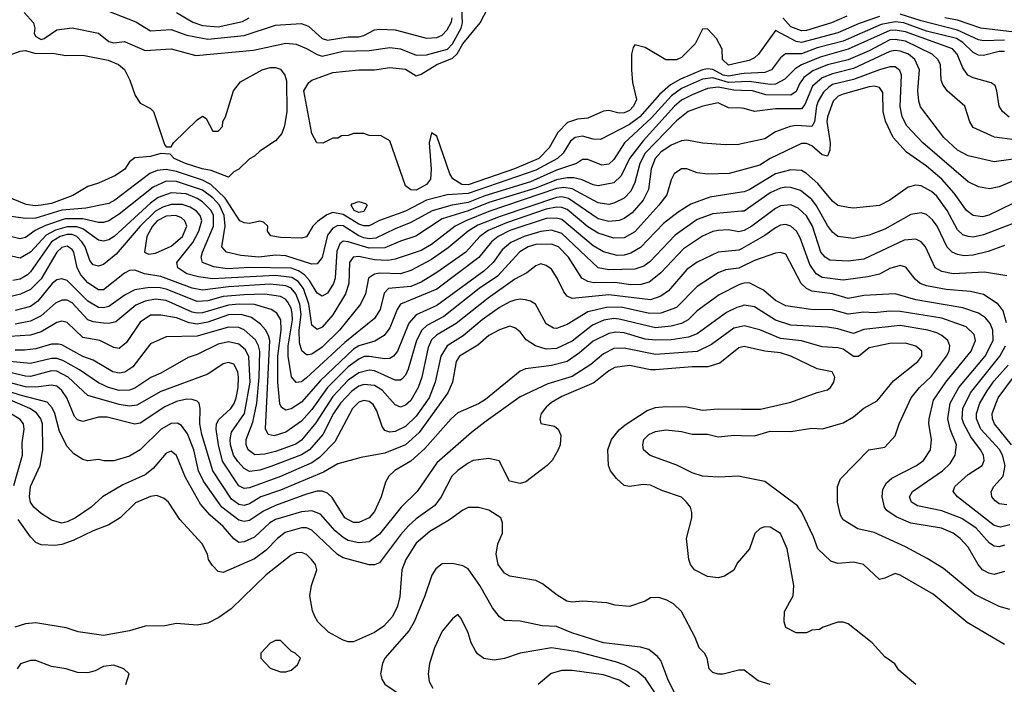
# Model space of a CAD drawing. Header units: inches. Extents: x 1793389 to 1900389, y 320802 to 470796.
# Tile 295 of 656: x 1827228 to 1831009, y 414590 to 417143. Entities that reach past the tile are written whole.
import ezdxf

# ---------------------------------------------------------------- set-up
doc = ezdxf.new("R2010")
doc.units = ezdxf.units.IN
doc.header["$MEASUREMENT"] = 0
doc.layers.add('B8421', color=7, linetype='Continuous')
doc.layers.add('B8431', color=7, linetype='Continuous')

msp = doc.modelspace()

# ---------------------------------------------------------------- linework, layer by layer
at = {"layer": 'B8421', "color": 2}
for points, elevation in [([(1830000, 416979), (1829950, 416968.3), (1829927, 416990), (1829925.2, 417030), (1829904, 417070), (1829870, 417108), (1829850, 417106), (1829822, 417050), (1829770, 416998), (1829750, 416988), (1829710, 416988), (1829630, 417035.3), (1829590, 417046), (1829583.6, 417036.4), (1829578, 417010), (1829578, 416950), (1829582, 416902), (1829596.3, 416836.3), (1829585.5, 416810), (1829570, 416794.5), (1829550, 416784.7), (1829530, 416783.6), (1829490, 416794.5), (1829470, 416791.8), (1829410, 416764.5), (1829370, 416760.7), (1829331.8, 416748.2), (1829294.9, 416710), (1829261.3, 416650), (1829221.3, 416610), (1829127.7, 416570), (1828950, 416508.1), (1828926, 416510), (1828891, 416531), (1828880.5, 416550), (1828830, 416695.3), (1828810, 416708), (1828800.7, 416670), (1828808.6, 416568.6), (1828805.3, 416530), (1828790.2, 416509.8), (1828750, 416488.2), (1828729.6, 416489.6), (1828710, 416504), (1828650, 416678), (1828616.4, 416696.4), (1828570, 416698), (1828550, 416706), (1828510, 416706), (1828490, 416698), (1828463.6, 416696.4), (1828450, 416688), (1828430, 416688), (1828391.6, 416668.4), (1828369.1, 416669.1), (1828350, 416706), (1828319.3, 416870), (1828338.7, 416901.3), (1828350, 416910.4), (1828430, 416940.4), (1828530, 416950.4), (1828590, 416950.4), (1828650, 416959.5), (1828710, 416952.2), (1828750, 416927.3), (1828770, 416933.4), (1828829.4, 416970), (1828890, 416995.2), (1828908.4, 417011.6), (1828930, 417050.4), (1828996, 417130), (1829055.6, 417244.4)], 258), ([(1827244.7, 417170), (1827281, 417130), (1827286, 417110), (1827284, 417090), (1827290, 417078), (1827310, 417066), (1827322, 417070), (1827370, 417104), (1827429.1, 417110.9), (1827530, 417090.7), (1827570, 417059.1), (1827590, 417053.4), (1827630, 417059.1), (1827710, 417023.8), (1827810, 417030.4), (1827904.7, 417004.7), (1828125.8, 417025.8), (1828250, 417052.7), (1828290, 417048), (1828330, 417032.4), (1828370, 417008.4), (1828390, 417003.1), (1828470, 417021.7), (1828570, 417024.9), (1828650, 417035.8), (1828690, 417030.4), (1828750, 417006.3), (1828790, 417007.6), (1828871.2, 417030), (1828890.5, 417049.5), (1828922.8, 417110), (1828928.9, 417130), (1828925.7, 417185.7)], 262), ([(1827510, 417198.4), (1827674.6, 417134.6), (1827730, 417100.4), (1827810, 417105.3), (1827870, 417082.6), (1827950, 417067.6), (1828090, 417082.3), (1828210, 417121.3), (1828308.3, 417128.3), (1828337.2, 417117.2), (1828390, 417070.4), (1828410, 417064.6), (1828490, 417076.9), (1828530, 417077), (1828550, 417082.4), (1828590, 417103.8), (1828610, 417106.4), (1828670, 417104.2), (1828790, 417072.2), (1828830, 417074.4), (1828850, 417083.8), (1828870, 417103.8), (1828885.9, 417134.1), (1828888.3, 417150)], 266), ([(1827830, 417170.4), (1827892.7, 417132.7), (1827930, 417120.3), (1827990, 417114.9), (1828083.9, 417136.1), (1828109.4, 417150)], 270), ([(1827177.7, 417002.3), (1827230, 417021.7), (1827250, 417024.6), (1827290, 417012.7), (1827354.2, 417014.2), (1827404.9, 417004.9), (1827470, 417006.4), (1827567.6, 416987.6), (1827606.8, 416970), (1827630, 416950.8), (1827650.8, 416910), (1827671.1, 416851.1), (1827690, 416822), (1827730, 416802), (1827742, 416790), (1827783.6, 416663.6), (1827790, 416654), (1827810, 416654), (1827818, 416670), (1827910, 416758), (1827930, 416772), (1827943.6, 416763.6), (1827970, 416714), (1827990, 416714), (1828007.3, 416732.7), (1828008.4, 416751.6), (1828018, 416770), (1828048.7, 416870), (1828076.5, 416903.5), (1828159, 416950), (1828190, 416958.4), (1828210, 416958.7), (1828230, 416952.4), (1828246.4, 416930), (1828252.8, 416907.2), (1828253.4, 416790), (1828244.5, 416735.5), (1828234.4, 416705.6), (1828210, 416678), (1828150, 416638), (1828130, 416618), (1828110, 416608), (1828070, 416568), (1828050, 416558), (1828030, 416538), (1827963.9, 416563.9), (1827928.7, 416570), (1827865.2, 416590), (1827821.2, 416610), (1827805.6, 416625.6), (1827770, 416629.3), (1827730, 416617), (1827670, 416612.3), (1827650, 416597.2), (1827631.4, 416568.6), (1827595.6, 416544.4), (1827530, 416514.8), (1827490, 416502), (1827432.1, 416467.9), (1827350, 416437.3), (1827310, 416429.8), (1827287.3, 416427.3), (1827252.3, 416432.3), (1827181.7, 416461.7)], 258), ([(1830000, 416934.1), (1829950, 416925.6), (1829929.7, 416930), (1829890, 416950.8), (1829870, 416953.8), (1829850, 416949.8), (1829765.8, 416914.2), (1829727.8, 416892.2), (1829684.9, 416855.1), (1829610.2, 416770), (1829570, 416740.4), (1829458, 416682), (1829430, 416683.5), (1829390, 416695.1), (1829360.7, 416690), (1829343.8, 416676.2), (1829314.6, 416630), (1829294, 416610), (1829210, 416564.4), (1828950, 416474.6), (1828870.2, 416469.8), (1828790, 416449.8), (1828710, 416406.9), (1828610, 416371.8), (1828570, 416351.3), (1828550, 416351), (1828530, 416357.2), (1828470, 416394), (1828430, 416402.4), (1828407, 416393), (1828371.9, 416368.1), (1828354, 416350), (1828330, 416309), (1828310, 416304), (1828230, 416306), (1828192.9, 416312.9), (1828179.3, 416330), (1828181.2, 416350), (1828164.5, 416364.5), (1828150, 416369.4), (1828110, 416360.5), (1828090, 416362.4), (1828073.2, 416370), (1828017.4, 416457.4), (1827962, 416510), (1827930, 416526.2), (1827830, 416559.3), (1827790, 416566.8), (1827756.4, 416563.6), (1827728.2, 416551.8), (1827593.4, 416450), (1827570, 416437), (1827481.8, 416418.2), (1827390, 416411.7), (1827290, 416379.8), (1827250, 416379.1), (1827130, 416395.1)], 262), ([(1830000, 416904), (1829950, 416901.6), (1829890, 416919.1), (1829850, 416914.4), (1829770, 416878.4), (1829731.6, 416850), (1829654.9, 416765.1), (1829550.4, 416670), (1829510, 416605.1), (1829490, 416587.6), (1829463.9, 416583.9), (1829410, 416606), (1829390, 416605.2), (1829366, 416590), (1829290, 416564.4), (1829190, 416519.8), (1829013.7, 416466.3), (1828950, 416441), (1828889.3, 416430.7), (1828811.8, 416408.2), (1828730, 416363.1), (1828670, 416339.8), (1828596.3, 416303.7), (1828570, 416301.2), (1828550, 416305.3), (1828530, 416313.1), (1828470, 416350.9), (1828450, 416352.3), (1828430, 416342), (1828410, 416314.5), (1828390, 416229), (1828370, 416204.5), (1828350, 416203.6), (1828250, 416236.3), (1828210, 416238.7), (1828146, 416230), (1828077.2, 416237.2), (1828022, 416250), (1828003.7, 416270), (1828017.3, 416350), (1828013.6, 416390), (1827995.1, 416430), (1827970, 416458), (1827930, 416487.7), (1827830, 416520.8), (1827790, 416522.3), (1827740.2, 416499.8), (1827610, 416395.8), (1827570, 416369.7), (1827550, 416363.5), (1827530, 416363.5), (1827470, 416378), (1827402.4, 416377.6), (1827327.5, 416352.5), (1827287.6, 416332.4), (1827250, 416306), (1827230, 416301.6), (1827170, 416315.6)], 266), ([(1830000, 416871.3), (1829970, 416872.2), (1829910, 416883.7), (1829870, 416878), (1829810, 416854.5), (1829770, 416833.5), (1829742.3, 416810), (1829622.4, 416677.6), (1829570.2, 416610), (1829537.3, 416542.7), (1829510, 416516.2), (1829450, 416505.1), (1829430, 416508.3), (1829387.8, 416527.8), (1829355.7, 416535.7), (1829330, 416535.5), (1829290, 416527.3), (1829210, 416495.8), (1829030, 416440.2), (1828950, 416408.2), (1828850, 416377.3), (1828749.1, 416310.9), (1828690, 416292.6), (1828630, 416266.2), (1828570, 416265.3), (1828490, 416289.7), (1828470, 416291.5), (1828458, 416282), (1828446.1, 416253.9), (1828439.5, 416150), (1828433.7, 416130), (1828410, 416092.3), (1828390, 416080.9), (1828370, 416092.3), (1828341, 416141), (1828322.3, 416162.3), (1828298.4, 416178.4), (1828270, 416188.2), (1828110.7, 416190.7), (1828025.5, 416185.5), (1827973.3, 416193.3), (1827929.4, 416210), (1827925.1, 416230), (1827929.6, 416249.6), (1827972, 416350), (1827972, 416390), (1827963.1, 416410), (1827930, 416442.7), (1827910, 416456.1), (1827866.7, 416473.3), (1827810, 416478), (1827760.2, 416459.8), (1827730, 416438.3), (1827590.4, 416310), (1827570, 416297.6), (1827550, 416291.8), (1827530, 416296.2), (1827470, 416339.8), (1827447, 416347), (1827410, 416347.7), (1827365.7, 416334.3), (1827330, 416314.8), (1827270, 416249.7), (1827230, 416227), (1827150, 416245.1)], 270), ([(1830000, 416802.4), (1829950, 416804.5), (1829910, 416823.7), (1829851.3, 416810), (1829794.8, 416790), (1829750, 416753.6), (1829629.5, 416630.5), (1829610.2, 416590), (1829590, 416517.2), (1829575.5, 416484.5), (1829550, 416457.6), (1829510, 416438), (1829490, 416433.3), (1829450, 416439.7), (1829350, 416493.1), (1829317.7, 416497.7), (1829290, 416494), (1829030, 416406.3), (1828941.6, 416370), (1828900.4, 416350), (1828810, 416279.7), (1828770, 416255.8), (1828670, 416223), (1828641.8, 416218.2), (1828590, 416220.4), (1828530, 416233.5), (1828509, 416231), (1828494.9, 416210), (1828491.7, 416130), (1828478.7, 416090), (1828430, 416009.5), (1828390, 415962), (1828370, 415952.7), (1828350, 415969), (1828338, 416050), (1828317.4, 416110), (1828297.6, 416137.6), (1828273, 416153), (1828210, 416160.2), (1827967.9, 416147.9), (1827914.9, 416154.9), (1827870, 416167.1), (1827835.1, 416190), (1827832, 416210), (1827893.2, 416286.8), (1827916.4, 416330), (1827926.9, 416370), (1827920.5, 416390), (1827906.8, 416406.8), (1827882.2, 416422.2), (1827852.5, 416432.5), (1827810, 416433.1), (1827777.2, 416422.8), (1827750, 416407.8), (1827690.2, 416350), (1827598.4, 416241.6), (1827550, 416202), (1827530, 416196.2), (1827510, 416200.9), (1827497.4, 416217.4), (1827479.8, 416270), (1827467.1, 416290), (1827447.3, 416310), (1827430, 416317.1), (1827410, 416317.3), (1827383.1, 416310), (1827350, 416289.7), (1827270, 416174.5), (1827257.4, 416162.6), (1827230, 416146.6), (1827201.3, 416141.3)], 274), ([(1830000, 416665.8), (1829990, 416663.7), (1829938, 416662), (1829850, 416669), (1829790, 416679.3), (1829770, 416678), (1829730, 416660.7), (1829690, 416633.3), (1829668.9, 416610), (1829653.1, 416570), (1829642.6, 416490), (1829622.6, 416450), (1829579.5, 416400.5), (1829550, 416379.7), (1829530, 416371.5), (1829490, 416368.2), (1829450, 416378.3), (1829335.6, 416455.6), (1829310, 416462.2), (1829290, 416460.3), (1829072.6, 416387.4), (1828987, 416353), (1828950.3, 416330), (1828873.7, 416266.3), (1828810, 416221.1), (1828730, 416178.9), (1828690, 416167.1), (1828610.3, 416169.7), (1828590, 416165.1), (1828567.7, 416150), (1828555.8, 416090), (1828536.4, 416050), (1828455.8, 415950), (1828390, 415885.1), (1828350, 415857.6), (1828335.5, 415855.5), (1828330, 415855.1), (1828311.3, 415871.3), (1828302, 415902), (1828301.2, 415950), (1828309, 416010), (1828303.7, 416050), (1828288.4, 416090), (1828270, 416111), (1828250, 416120.9), (1828190, 416126.3), (1828030, 416116.8), (1827930, 416104.2), (1827890, 416112.1), (1827770, 416156), (1827706.9, 416166.9), (1827670, 416181.2), (1827650, 416179.3), (1827630, 416169.5), (1827550, 416105.6), (1827530, 416105.6), (1827490, 416131.6), (1827463, 416163), (1827448.4, 416190), (1827435.4, 416250), (1827430, 416259.5), (1827410, 416272.4), (1827390, 416267.8), (1827370.4, 416250), (1827310, 416147.8), (1827270, 416106.3), (1827231.3, 416088.7), (1827190, 416077.7)], 278), ([(1830000, 416565.1), (1829952.5, 416552.5), (1829869.5, 416549.5), (1829830, 416555.1), (1829790, 416569.3), (1829770, 416569.2), (1829741, 416550), (1829730, 416528), (1829713.4, 416470), (1829683, 416430), (1829590, 416327.3), (1829550, 416304.7), (1829510, 416303.5), (1829450, 416322.6), (1829410, 416347.1), (1829330, 416413.3), (1829310, 416421.4), (1829290, 416423.1), (1829250, 416415.4), (1829097.1, 416362.9), (1829027.4, 416332.6), (1828994.9, 416310), (1828941.6, 416250), (1828830, 416171.3), (1828770, 416134.7), (1828730, 416118.3), (1828644, 416110), (1828627.9, 416092.1), (1828612.2, 416030), (1828590, 415994.5), (1828476.9, 415903.1), (1828330, 415767.6), (1828310, 415752.3), (1828290, 415749.3), (1828271.6, 415771.6), (1828258.7, 415850), (1828258.9, 415890), (1828275.4, 415990), (1828274.5, 416014.6), (1828270, 416035.1), (1828257.8, 416057.8), (1828248.8, 416068.8), (1828230, 416079.1), (1828170, 416088.6), (1828090, 416085.7), (1828010, 416079.3), (1827950, 416062.8), (1827910, 416060.4), (1827790, 416107.8), (1827766.9, 416113.1), (1827726, 416114), (1827670, 416104.7), (1827633.5, 416086.5), (1827570, 416041.3), (1827550, 416036.3), (1827530, 416037.4), (1827490, 416061.3), (1827410, 416141.6), (1827390, 416147.6), (1827370, 416143.6), (1827353, 416130), (1827298.2, 416061.8), (1827270, 416041.1), (1827210, 416025.7)], 282), ([(1830000, 416480), (1829878.9, 416461.1), (1829805.9, 416434.2), (1829756.7, 416403.3), (1829700.5, 416359.5), (1829612.3, 416267.7), (1829574.5, 416245.5), (1829550, 416238), (1829522.4, 416237.6), (1829470, 416251.3), (1829430, 416274.7), (1829310, 416374.8), (1829290, 416380.9), (1829250, 416378.8), (1829110, 416332.5), (1829066, 416310), (1829039.5, 416290), (1828991, 416229), (1828830, 416108.2), (1828690.6, 416050), (1828678, 416030), (1828650, 415959.3), (1828627.7, 415930), (1828591.6, 415908.4), (1828530, 415889.8), (1828510, 415877.3), (1828383.4, 415756.6), (1828310, 415673.3), (1828270, 415647.8), (1828250, 415642.9), (1828233.4, 415653.4), (1828227.3, 415667.3), (1828218.7, 415750), (1828219.8, 415850), (1828232.7, 415950), (1828231.1, 415990), (1828215.8, 416015.8), (1828194, 416030), (1828130, 416048.6), (1828070.7, 416050.7), (1828030, 416046.3), (1827930, 416017.2), (1827910, 416015.3), (1827890, 416019.8), (1827790, 416064.4), (1827750, 416069.7), (1827710, 416061.7), (1827674.3, 416045.7), (1827597.2, 415982.8), (1827570, 415976.3), (1827550, 415976.9), (1827510, 415982), (1827490, 415989.7), (1827430, 416055.1), (1827410, 416065.6), (1827390, 416066), (1827365.7, 416054.3), (1827310, 416005.1), (1827270, 415984.4), (1827210, 415973.5)], 286), ([(1830000, 416406.9), (1829890, 416396.9), (1829830, 416374.7), (1829744.8, 416315.2), (1829647.8, 416212.2), (1829624.6, 416195.4), (1829590, 416184.7), (1829490, 416181.7), (1829450, 416189.7), (1829310, 416321.7), (1829270, 416334.8), (1829229.7, 416329.7), (1829164.9, 416310), (1829113.6, 416286.4), (1829081.1, 416258.9), (1829046.4, 416210), (1829010, 416176.3), (1828830, 416045.1), (1828750, 416009.6), (1828722.4, 415977.6), (1828678.4, 415870), (1828664, 415850), (1828650, 415841.6), (1828630, 415840.5), (1828570, 415849.7), (1828551.5, 415848.5), (1828530, 415838.3), (1828490, 415809.7), (1828410, 415729.7), (1828350, 415646), (1828310, 415600.5), (1828250, 415558.7), (1828204.7, 415544.7), (1828182.7, 415550), (1828171.5, 415571.5), (1828188.5, 415910), (1828184, 415930), (1828172, 415952), (1828153, 415973), (1828118.6, 415998.6), (1828078, 416010), (1828030, 416008.7), (1827950, 415981.4), (1827910, 415972.9), (1827878.4, 415978.4), (1827830, 415997.7), (1827770, 416007.8), (1827730, 416007.3), (1827690, 415980.9), (1827637.7, 415902.3), (1827610, 415879.3), (1827590, 415883.7), (1827535.3, 415910), (1827470, 415921.6), (1827410, 415979.5), (1827390, 415985.1), (1827370, 415979.6), (1827310, 415943.5), (1827270, 415931.1), (1827190, 415926.2)], 290), ([(1830000, 416330.5), (1829990, 416328), (1829950, 416335.1), (1829910, 416333.3), (1829890, 416329.6), (1829850, 416311.6), (1829777.1, 416262.9), (1829690.4, 416170), (1829657.1, 416142.9), (1829645.1, 416134.9), (1829614, 416126), (1829575.2, 416124.8), (1829513.1, 416133.1), (1829432.4, 416132.4), (1829410, 416136.9), (1829387.3, 416150), (1829335.1, 416230), (1829297, 416270), (1829270, 416281.1), (1829210, 416279.1), (1829180.7, 416270), (1829148.4, 416251.6), (1829062.5, 416157.5), (1828992.4, 416110), (1828857, 416003), (1828792.1, 415967.9), (1828772.2, 415950), (1828751.6, 415910), (1828719.9, 415800.1), (1828710, 415777.2), (1828697, 415763), (1828690, 415758), (1828670, 415758.4), (1828590, 415794), (1828570, 415796.4), (1828530, 415786), (1828490, 415757.7), (1828430, 415695.4), (1828365.4, 415594.6), (1828310, 415528), (1828288, 415512), (1828210, 415484.4), (1828170, 415474.3), (1828131.5, 415471.5), (1828105.6, 415490), (1828097.6, 415510), (1828097.6, 415530), (1828123.3, 415596.7), (1828138.4, 415670), (1828148.2, 415770), (1828149.8, 415869.8), (1828145.7, 415890), (1828133.4, 415913.4), (1828090, 415951.2), (1828070, 415960.5), (1828030, 415962.3), (1827910, 415927.1), (1827790, 415924.5), (1827730, 415897.2), (1827662, 415810), (1827631.7, 415788.3), (1827610, 415785.1), (1827585.2, 415790), (1827510, 415835.6), (1827470, 415849.7), (1827390, 415893.6), (1827376.9, 415896.9), (1827350, 415896.3), (1827290, 415879.1), (1827246.1, 415873.9), (1827210, 415874)], 294), ([(1830000, 416262.5), (1829990, 416256.9), (1829910.3, 416249.7), (1829830, 416211.8), (1829790, 416183.7), (1829719.3, 416100.7), (1829690, 416080.5), (1829650, 416066.9), (1829490, 416086), (1829350, 416072.3), (1829330, 416081.2), (1829317.2, 416097.2), (1829292.3, 416150), (1829270, 416184), (1829250, 416199), (1829230, 416205.2), (1829210, 416197.2), (1829176, 416170), (1829130, 416145.6), (1829026.6, 416073.4), (1828904.2, 415975.8), (1828829.3, 415930.7), (1828810, 415913.6), (1828796.1, 415883.9), (1828772.9, 415770), (1828758, 415730), (1828730, 415679.5), (1828710, 415662), (1828690, 415655.1), (1828670, 415663.7), (1828619.6, 415719.6), (1828590, 415738.3), (1828550, 415741.7), (1828530, 415735.1), (1828503.8, 415716.2), (1828459.6, 415670), (1828432.9, 415630), (1828391.8, 415550), (1828341.3, 415490), (1828310, 415470.9), (1828193, 415427), (1828150, 415412.4), (1828110, 415408), (1828090, 415418.7), (1828065.6, 415445.6), (1828049.7, 415470), (1828037.3, 415510), (1828036, 415530), (1828041.6, 415558.4), (1828090.8, 415630), (1828113.3, 415750), (1828107.6, 415847.6), (1828094.7, 415874.7), (1828070, 415896.3), (1828030, 415906), (1827990, 415896.3), (1827910, 415857), (1827874.6, 415845.4), (1827770, 415785.1), (1827731.8, 415768.2), (1827670, 415727.6), (1827650, 415719.7), (1827610, 415718.3), (1827569.2, 415730), (1827530, 415748), (1827457.3, 415797.3), (1827393.2, 415833.2), (1827370, 415841), (1827350, 415841.5), (1827270, 415822.6), (1827190, 415829.8)], 298), ([(1830000, 416193.1), (1829990, 416188.2), (1829938.3, 416181.7), (1829910.8, 416170), (1829830, 416118.4), (1829750, 416037.6), (1829690, 416015.8), (1829646.1, 416013.9), (1829538.2, 416038.2), (1829482.2, 416037.8), (1829410, 416020.5), (1829330, 415971.6), (1829290, 415957), (1829278, 415958), (1829250, 415974), (1829209.2, 416050), (1829190, 416062), (1829170, 416067), (1829150, 416069.5), (1829130, 416065.6), (1829110, 416059.6), (1829070, 416036.9), (1829003.8, 415990), (1828931.1, 415928.9), (1828870, 415889.6), (1828845.7, 415850), (1828823.1, 415750), (1828800.3, 415690), (1828750, 415619.6), (1828710, 415580.5), (1828670, 415561.6), (1828650, 415558), (1828630, 415565.2), (1828620.1, 415580.1), (1828600.1, 415640.1), (1828585.1, 415665.1), (1828570, 415676.2), (1828550, 415679.6), (1828530, 415673.3), (1828505.7, 415650), (1828438.4, 415521.6), (1828379.3, 415460.7), (1828350, 415441), (1828230, 415388.4), (1828110, 415345.1), (1828090, 415342.4), (1828070, 415352), (1828007.2, 415447.2), (1827990.9, 415510), (1827982, 415570), (1827984.2, 415590), (1827992.6, 415607.4), (1828038.4, 415650), (1828051.8, 415668.2), (1828058.9, 415690), (1828066.6, 415730), (1828067.8, 415770), (1828065.1, 415790), (1828050, 415819.3), (1828030, 415826.6), (1828010, 415820.9), (1827950, 415781.6), (1827770, 415714.3), (1827678, 415662), (1827650, 415658.3), (1827610, 415664.4), (1827490, 415699.6), (1827413.6, 415770), (1827370, 415792.3), (1827350, 415794.5), (1827270, 415772), (1827250, 415773.1), (1827090, 415810.7)], 302), ([(1830000, 416127.8), (1829990, 416124.2), (1829913.9, 416086.1), (1829830, 416025.1), (1829795.5, 415990), (1829770, 415975.8), (1829730, 415965.7), (1829670, 415959.8), (1829530, 415992.3), (1829510, 415994.8), (1829471.3, 415988.7), (1829428.2, 415970), (1829350, 415908), (1829290, 415879.7), (1829250, 415876.9), (1829209, 415890), (1829173.4, 415913.4), (1829150, 415944), (1829130, 415959), (1829110, 415965.2), (1829070, 415952), (1829030, 415929.4), (1828987.3, 415892.7), (1828917.3, 415850), (1828904.4, 415830), (1828890.6, 415750), (1828872.7, 415710), (1828762.4, 415557.6), (1828710.2, 415509.8), (1828630, 415478), (1828538.8, 415461.2), (1828450, 415437), (1828394.9, 415405.1), (1828230, 415335.1), (1828154, 415310), (1828110, 415283.5), (1828090, 415277.4), (1828070, 415280.5), (1828040.9, 415300.9), (1827969.7, 415410), (1827927.3, 415550), (1827919.7, 415590), (1827920.9, 415650), (1827917.2, 415670), (1827910, 415677.2), (1827890, 415684.5), (1827870, 415685.6), (1827830, 415676.3), (1827784.8, 415655.2), (1827690, 415593.6), (1827670, 415589.6), (1827564.4, 415615.6), (1827530, 415616.2), (1827470, 415599.3), (1827450, 415606), (1827438.7, 415618.7), (1827409.6, 415690), (1827390, 415718.4), (1827370, 415734.7), (1827350, 415738.9), (1827290, 415730.9), (1827250, 415732.7), (1827110, 415769.8)], 306), ([(1830000, 416043), (1829982.3, 416037.7), (1829942.3, 416017.7), (1829830, 415935.6), (1829796.7, 415923.3), (1829730, 415913.7), (1829670, 415912.1), (1829630, 415916), (1829550, 415940.4), (1829517.4, 415942.6), (1829490, 415937.4), (1829430, 415907.8), (1829377.3, 415862.7), (1829330, 415829.7), (1829270, 415814.3), (1829170, 415802), (1829150, 415792.3), (1829016.3, 415683.7), (1828990, 415667.3), (1828910, 415632.3), (1828884.9, 415610), (1828784.5, 415495.5), (1828730, 415447), (1828668.6, 415411.4), (1828646, 415390), (1828633.2, 415366.8), (1828616.3, 415310), (1828590, 415254), (1828570, 415229.5), (1828530, 415212), (1828510, 415212), (1828476, 415230), (1828428, 415308), (1828410, 415323.7), (1828390, 415331.6), (1828370, 415331.5), (1828330, 415320.5), (1828210, 415277.3), (1828164.7, 415255.3), (1828110, 415219.7), (1828090, 415215.8), (1828070, 415220.5), (1828004.7, 415270), (1827934.3, 415370), (1827915.1, 415410), (1827896.4, 415490), (1827871.9, 415551.9), (1827850, 415583.7), (1827833.4, 415593.4), (1827810, 415591.8), (1827770.7, 415570), (1827690.8, 415490), (1827650, 415466), (1827588.9, 415448.9), (1827551.1, 415448.9), (1827530, 415454), (1827490, 415449), (1827470, 415453.2), (1827435.9, 415475.9), (1827410, 415504), (1827381, 415561), (1827363, 415630), (1827352.1, 415652.1), (1827333.1, 415673.1), (1827230, 415700.7), (1827090, 415745.2)], 310), ([(1830000, 415964.9), (1829970, 415957.6), (1829885.4, 415894.6), (1829830, 415868.2), (1829670, 415856.9), (1829550, 415881.3), (1829510, 415879.7), (1829470, 415859.6), (1829422, 415818), (1829350, 415772.8), (1829255.8, 415744.2), (1829150, 415694), (1829019.9, 415600.1), (1828963.4, 415556.6), (1828830, 415440.9), (1828754, 415330), (1828693, 415270), (1828610, 415167), (1828570, 415137.6), (1828530, 415133), (1828490, 415142.4), (1828470, 415153.6), (1828439.5, 415179.5), (1828383.1, 415243.1), (1828350, 415256.9), (1828310, 415252.6), (1828210, 415223.5), (1828188.4, 415210), (1828130, 415155.6), (1828090, 415137), (1828070, 415135.1), (1828050, 415149.2), (1828010, 415196.2), (1827959.2, 415239.2), (1827922, 415282), (1827864.2, 415384.2), (1827830, 415469), (1827810, 415485.2), (1827790, 415477.2), (1827740.7, 415419.3), (1827710, 415394.5), (1827624.4, 415355.6), (1827546, 415310), (1827502.8, 415270), (1827442.8, 415230), (1827410, 415214), (1827390, 415209.6), (1827350, 415220.9), (1827310, 415246), (1827282.7, 415270), (1827269.6, 415290), (1827265.6, 415310), (1827269.6, 415350), (1827306, 415430), (1827316.9, 415490), (1827315.8, 415590), (1827309.6, 415610), (1827292.7, 415632.7), (1827266.6, 415650), (1827171.8, 415690)], 314), ([(1830000, 415884.5), (1829990, 415882), (1829916.2, 415823.8), (1829870.3, 415809.7), (1829810, 415809.6), (1829670, 415798), (1829650, 415798), (1829570, 415814.7), (1829513.3, 415806.7), (1829490, 415793.6), (1829432.6, 415747.4), (1829310, 415695.6), (1829270, 415672), (1829250, 415655.1), (1829230.7, 415630), (1829224.9, 415610), (1829230, 415592), (1829281.4, 415581.4), (1829296, 415570), (1829306.4, 415546.4), (1829304, 415510), (1829296.3, 415490), (1829273.4, 415450), (1829254, 415430), (1829171.9, 415368.1), (1829150, 415360.9), (1829109.2, 415370), (1829069, 415449), (1829030, 415457.2), (1828970, 415449.3), (1828950, 415439.5), (1828910, 415411.8), (1828888, 415390), (1828846, 415310), (1828822.9, 415277.1), (1828750, 415225.1), (1828721.1, 415198.9), (1828690, 415164.5), (1828610, 415057.2), (1828590, 415049), (1828570, 415049.2), (1828470, 415076.2), (1828448.5, 415088.5), (1828350, 415181.6), (1828330, 415191.3), (1828310, 415191.3), (1828246.9, 415173.1), (1828218, 415150), (1828175.1, 415104.9), (1828130, 415071.8), (1828010, 415019), (1827990, 415024), (1827967.2, 415047.2), (1827953.2, 415070), (1827949, 415090), (1827929, 415130), (1827842.5, 415222.5), (1827799, 415290), (1827783.2, 415303.2), (1827754.8, 415314.8), (1827730, 415312), (1827672.5, 415287.5), (1827614, 415230), (1827570, 415202), (1827510, 415179.6), (1827436.2, 415143.8), (1827390, 415126.6), (1827363.2, 415123.2), (1827310, 415126), (1827290, 415135.1), (1827270, 415156), (1827222.7, 415222.7)], 318), ([(1830000, 415074.5), (1829984, 415056), (1829970, 415028.7), (1829934.4, 415005.6), (1829910, 414999), (1829870, 415004), (1829819, 415030), (1829804, 415050), (1829797.2, 415070), (1829789, 415150), (1829809, 415230), (1829809, 415250), (1829804, 415270), (1829789, 415290), (1829769.4, 415309.4), (1829694.2, 415334.2), (1829650, 415355.1), (1829622.5, 415357.5), (1829570, 415349.2), (1829550, 415354), (1829520.1, 415380.1), (1829497.2, 415410), (1829489.3, 415430), (1829486.6, 415490), (1829500.9, 415530), (1829530, 415567.3), (1829552.8, 415587.2), (1829638.3, 415641.7), (1829670, 415653), (1829710, 415657.1), (1829790, 415655.5), (1829850, 415643), (1829910, 415648), (1830000, 415647.4)], 318), ([(1827206, 415354), (1827238.4, 415470), (1827237.5, 415517.5), (1827245.1, 415570), (1827242.9, 415590), (1827230, 415606.6), (1827192.7, 415630)], 318), ([(1830000, 415387.3), (1829990, 415389.3), (1829910, 415386), (1829850, 415389.4), (1829810, 415402.7), (1829752, 415432), (1829649.5, 415469.5), (1829624, 415490), (1829621.2, 415510), (1829625.2, 415530), (1829644, 415550), (1829670, 415560.7), (1829710, 415567.3), (1829770, 415560.7), (1829810, 415550.6), (1829870, 415550.5), (1829910, 415540.7), (1829972.9, 415547.1), (1830000, 415546.3)], 314), ([(1830000, 414644), (1829990, 414644), (1829930, 414629), (1829910, 414629), (1829890, 414635.3), (1829875.3, 414650), (1829868, 414690), (1829858, 414710), (1829838, 414730), (1829822, 414770), (1829769.3, 414869.3), (1829738.6, 414898.6), (1829712.9, 414912.9), (1829683.1, 414923.1), (1829650, 414922), (1829630.7, 414909.3), (1829570, 414889), (1829514.6, 414894.6), (1829483.1, 414903.1), (1829390, 414909.2), (1829350, 414906), (1829328.7, 414910), (1829292.1, 414932.1), (1829235.9, 414975.9), (1829210, 414989.2), (1829110, 415006), (1829090, 415017.2), (1829066, 415050), (1829057.2, 415090), (1829064, 415130), (1829082, 415170), (1829082, 415210), (1829075.3, 415230), (1829030, 415259), (1828990, 415269), (1828950, 415269), (1828930, 415259), (1828878.7, 415221.3), (1828803.4, 415176.6), (1828750, 415132.3), (1828710.6, 415070), (1828695.5, 415030), (1828687.5, 414927.5), (1828679.3, 414890), (1828659.1, 414850), (1828626.2, 414813.8), (1828590, 414789.3), (1828510, 414753.2), (1828490, 414752.7), (1828470, 414759.3), (1828414, 414790), (1828373.2, 414830), (1828361.2, 414850), (1828352.1, 414872.1), (1828342.7, 414930), (1828349.2, 414970), (1828369, 415030), (1828364, 415050), (1828349, 415070), (1828330, 415089), (1828310, 415096), (1828290, 415095.1), (1828270, 415086), (1828174, 415010), (1828039.9, 414880.1), (1827993.2, 414846.8), (1827950, 414825.2), (1827910, 414817.2), (1827830, 414824), (1827785.4, 414814.6), (1827710, 414814), (1827650, 414795.1), (1827550, 414778), (1827452.1, 414792.1), (1827406.8, 414806.8), (1827290, 414826), (1827250, 414822.7), (1827209.4, 414809.4)], 322), ([(1829747, 414550), (1829717, 414610), (1829690, 414682), (1829677.5, 414697.5), (1829643.7, 414723.7), (1829612.5, 414732.5), (1829470, 414749.7), (1829348.3, 414788.3), (1829290, 414811.8), (1829234.2, 414814.2), (1829150, 414833.2), (1829090, 414835.3), (1829070, 414848.7), (1829043.3, 414883.3), (1828995.1, 414970), (1828950, 415033.2), (1828930, 415045.2), (1828890, 415054), (1828850, 415053.2), (1828826.2, 415033.8), (1828810.4, 415009.6), (1828783.8, 414930), (1828743, 414830), (1828723.1, 414796.9), (1828630.7, 414690), (1828620.7, 414670), (1828614, 414630), (1828618.8, 414610), (1828630.6, 414590.6), (1828701.4, 414541.4)], 326), ([(1829698.9, 414510), (1829631.9, 414611.9), (1829598.9, 414638.9), (1829550, 414664.7), (1829515.8, 414675.8), (1829370, 414714.3), (1829270, 414729.6), (1829150, 414709.3), (1829090, 414689.4), (1829050, 414682.7), (1829010, 414689), (1828986.6, 414706.6), (1828978.6, 414718.6), (1828961.2, 414750), (1828950, 414788), (1828923.1, 414843.1), (1828910, 414858), (1828890, 414842), (1828850, 414794), (1828820.5, 414730), (1828801.6, 414670), (1828797.1, 414630), (1828800.4, 414600.4), (1828814.8, 414574.8)], 330), ([(1827635.3, 414590), (1827648, 414630), (1827628, 414650), (1827590, 414664), (1827550, 414659), (1827518, 414642), (1827490, 414634), (1827450, 414635.3), (1827406, 414650), (1827350, 414659), (1827290, 414682), (1827270, 414682), (1827231.1, 414668.9), (1827218, 414650)], 326), ([(1829570, 414580.7), (1829530, 414605.6), (1829470, 414626.3), (1829350, 414643.6), (1829310, 414642.9), (1829268.5, 414631.5), (1829218.8, 414590)], 334)]:
    msp.add_lwpolyline(points, dxfattribs=dict(at, elevation=elevation))
for points, elevation in [([(1828530, 416402.6), (1828512.7, 416410), (1828500.9, 416430), (1828504.2, 416435.8), (1828530, 416443.8), (1828556.1, 416436.1), (1828562.8, 416430), (1828550, 416405.6)], 258), ([(1827828, 416390), (1827790, 416388.6), (1827756.5, 416370), (1827738.5, 416350), (1827716.5, 416310), (1827706.8, 416250), (1827722.5, 416242.5), (1827750, 416246), (1827810, 416273.1), (1827852.6, 416310), (1827869.7, 416350), (1827862.4, 416370), (1827850, 416381.3)], 278), ([(1828230, 414758), (1828210, 414758), (1828190, 414748), (1828154, 414710), (1828154, 414690), (1828190, 414652), (1828230, 414638), (1828250, 414638), (1828270, 414644.7), (1828294.6, 414665.4), (1828306, 414690), (1828286, 414710), (1828270, 414718)], 326)]:
    msp.add_lwpolyline(points, close=True, dxfattribs=dict(at, elevation=elevation))
at = {"layer": 'B8431', "color": 2}
for points, elevation in [([(1831010, 417064.1), (1830930, 417061.5), (1830910, 417064.8), (1830830, 417102.6), (1830690, 417137.7), (1830610, 417164.2)], 258), ([(1830530, 417155.3), (1830451.6, 417128.4), (1830370, 417091.8), (1830230, 417055.3), (1830210, 417058.5), (1830130, 417101.2), (1830065.5, 417010), (1830050, 416996.2), (1830030, 416985.4), (1830000, 416979)], 258), ([(1831010, 417020.4), (1830990, 417020.4), (1830930, 417004.7), (1830910, 417006), (1830890, 417016.9), (1830850, 417055.6), (1830825.1, 417070), (1830710, 417099), (1830623.7, 417130), (1830590, 417135), (1830536.3, 417123.7), (1830390, 417059.8), (1830290, 417034), (1830230, 417012), (1830168.8, 417011.2), (1830150, 416996), (1830115.5, 416950), (1830090, 416939.7), (1830010, 416935.8), (1830000, 416934.1)], 262), ([(1830404.4, 417155.6), (1830346, 417130), (1830250, 417100.9), (1830230, 417099.2), (1830190, 417115.1), (1830158.4, 417150)], 254), ([(1831070, 417092.7), (1830919, 417110), (1830830, 417140.4), (1830781.2, 417150)], 254), ([(1831028.3, 416768.3), (1831002.7, 416790), (1830989.4, 416810), (1830981.2, 416870), (1830974, 416890), (1830959.5, 416899.5), (1830890, 416919.5), (1830869.7, 416929.7), (1830850, 416957.2), (1830827.8, 417010), (1830810, 417031.1), (1830630, 417095.7), (1830590, 417102.9), (1830570, 417101.1), (1830410, 417029.8), (1830301.9, 416998.1), (1830230.9, 416969.1), (1830205.6, 416954.4), (1830166.1, 416913.9), (1830130, 416895.6), (1830110, 416894), (1830030, 416905.4), (1830000, 416904)], 266), ([(1831050, 416681.3), (1830971.7, 416691.7), (1830890, 416729.2), (1830877.2, 416750), (1830857.2, 416810), (1830789.6, 416869.6), (1830773.8, 416893.8), (1830767, 416910), (1830764.5, 416970), (1830754.5, 416990), (1830732.3, 417010), (1830630, 417060.3), (1830590, 417067), (1830570, 417064.8), (1830490, 417023.1), (1830410, 416988.7), (1830330, 416969.8), (1830273.4, 416946.6), (1830239.5, 416920.5), (1830223.1, 416896.9), (1830210, 416866.6), (1830190, 416853.3), (1830094.1, 416854.1), (1830042, 416870), (1830000, 416871.3)], 270), ([(1831090, 416613.3), (1830970, 416597), (1830870, 416619.5), (1830830, 416642), (1830777, 416690), (1830687.9, 416807.9), (1830680.7, 416830), (1830677.6, 416870), (1830684.2, 416950), (1830665.6, 416990), (1830642, 417010), (1830610, 417022.3), (1830590, 417024.4), (1830570, 417020.4), (1830430, 416955.8), (1830350, 416934.8), (1830310, 416918.7), (1830272.8, 416887.2), (1830243.4, 416816.6), (1830230, 416800.5), (1830130, 416799.7), (1830050, 416789.5), (1830010, 416802), (1830000, 416802.4)], 274), ([(1831130, 416559.6), (1830990, 416500.9), (1830952.9, 416492.9), (1830910, 416500.9), (1830870, 416519.5), (1830697, 416670), (1830634.9, 416734.9), (1830616.9, 416770), (1830609.7, 416809.7), (1830615.1, 416930), (1830607.8, 416947.8), (1830590, 416962), (1830570, 416961.3), (1830529.6, 416949.6), (1830430, 416912.9), (1830350, 416893.1), (1830335.9, 416884.1), (1830315.4, 416864.6), (1830294.9, 416830), (1830287.9, 416810), (1830280.3, 416750), (1830270, 416732.3), (1830210, 416736.3), (1830187.3, 416732.7), (1830130, 416712), (1830090, 416684.5), (1830000, 416665.8)], 278), ([(1831090, 416459.6), (1830950, 416391.6), (1830925.4, 416385.4), (1830889.2, 416390), (1830864.5, 416410), (1830817, 416477), (1830770, 416529.6), (1830710, 416579.6), (1830634, 416634), (1830582, 416690), (1830552.5, 416752.5), (1830544.7, 416790), (1830542.9, 416862.9), (1830530, 416882.7), (1830510, 416887.6), (1830490, 416884.7), (1830390, 416856.4), (1830371.4, 416848.6), (1830352.4, 416830), (1830330.3, 416770), (1830328.1, 416751.9), (1830340.4, 416670), (1830338.8, 416641.2), (1830330, 416618), (1830310, 416624), (1830270, 416658.4), (1830250, 416667.3), (1830230, 416667.3), (1830110.3, 416609.7), (1830070, 416583.6), (1830000, 416565.1)], 282), ([(1831070, 416369.6), (1830930, 416316.3), (1830890, 416307.8), (1830870, 416309.6), (1830850, 416316.2), (1830830, 416335.1), (1830790, 416409.4), (1830750, 416464.5), (1830730, 416482.9), (1830690, 416504.5), (1830670, 416507), (1830640.4, 416499.6), (1830570, 416449.2), (1830530, 416429.2), (1830430, 416419.3), (1830410, 416421.2), (1830370, 416429.2), (1830350, 416445.2), (1830293.4, 416513.4), (1830250, 416552.3), (1830230, 416562.9), (1830190, 416566), (1830130, 416551.2), (1830030, 416489.6), (1830010, 416481.6), (1830000, 416480)], 286), ([(1831010, 416275.6), (1830947.5, 416252.5), (1830890, 416238), (1830855.3, 416235.3), (1830830, 416240.7), (1830809.7, 416249.7), (1830790, 416269.3), (1830751.5, 416350), (1830733.7, 416373.7), (1830710, 416394.5), (1830690, 416400.7), (1830650, 416394.5), (1830550, 416338.4), (1830490, 416314.5), (1830430, 416302.9), (1830370, 416309.4), (1830350, 416326), (1830330, 416352), (1830288, 416428), (1830270, 416451.5), (1830226.1, 416486.1), (1830190, 416498), (1830170, 416498.9), (1830150, 416495.8), (1830110, 416478), (1830010, 416407.8), (1830000, 416406.9)], 290), ([(1831018.9, 416158.9), (1830933.6, 416173.6), (1830813.5, 416166.5), (1830770, 416175.6), (1830743.7, 416190), (1830707, 416270), (1830690, 416289.4), (1830670, 416299.5), (1830624.4, 416295.6), (1830470, 416223), (1830410, 416215.1), (1830339.7, 416219.7), (1830320.9, 416230), (1830304.2, 416250), (1830272.8, 416350), (1830250, 416389.5), (1830218.2, 416418.2), (1830190, 416431.5), (1830150, 416427.8), (1830130, 416418), (1830039.3, 416350), (1830010, 416333), (1830000, 416330.5)], 294), ([(1831018.2, 415978.2), (1831005.1, 416025.1), (1830986, 416050), (1830930, 416087.3), (1830879.3, 416099.3), (1830785.9, 416105.9), (1830710, 416120.5), (1830686, 416130), (1830666.6, 416146.6), (1830631.6, 416191.6), (1830610, 416198), (1830570, 416187), (1830530, 416165.1), (1830485.1, 416154.9), (1830390, 416142.4), (1830310, 416153), (1830287, 416167), (1830262.4, 416202.4), (1830224.8, 416304.8), (1830211, 416331), (1830190, 416349.6), (1830170, 416355.6), (1830150, 416353.6), (1830130, 416343.6), (1830090, 416313.3), (1830000, 416262.5)], 298), ([(1831010, 415124.2), (1830990, 415117.6), (1830970, 415120.7), (1830952.5, 415132.5), (1830900.7, 415190), (1830846.5, 415226.5), (1830770, 415255.8), (1830675.6, 415275.6), (1830653.2, 415290), (1830645.2, 415310), (1830657.2, 415330), (1830772.3, 415410), (1830801.4, 415438.5), (1830820.7, 415470), (1830825.6, 415510), (1830802, 415570), (1830792.6, 415610), (1830801.1, 415670), (1830834.3, 415730), (1830936.4, 415850), (1830966.9, 415910), (1830965.1, 415950), (1830955.3, 415975.3), (1830937.6, 415997.6), (1830910, 416015.6), (1830850, 416036.3), (1830670, 416066.9), (1830590, 416089.6), (1830470, 416083), (1830410, 416071.3), (1830350, 416089.7), (1830270, 416100.5), (1830249.2, 416110), (1830229.6, 416129.6), (1830170, 416242), (1830150, 416249), (1830130, 416246), (1830050, 416217.6), (1830000, 416193.1)], 302), ([(1831010, 415023.7), (1830970, 415012.3), (1830950, 415017), (1830926, 415030), (1830909.4, 415050), (1830870, 415117.2), (1830839.3, 415150), (1830813.2, 415170), (1830768, 415190), (1830650, 415209.6), (1830593.6, 415233.6), (1830558, 415258), (1830549.6, 415270), (1830539.7, 415310), (1830542.3, 415337.7), (1830556.3, 415363.7), (1830578, 415382), (1830672.7, 415430), (1830699.3, 415450), (1830726, 415490), (1830729.4, 415530), (1830719.5, 415590), (1830720.7, 415610), (1830738, 415682), (1830784.7, 415750), (1830881.6, 415870), (1830898.4, 415910), (1830894, 415934), (1830862.8, 415962.8), (1830770, 415996.9), (1830610, 416021.7), (1830570, 416023.5), (1830510, 416016.3), (1830470, 416018.9), (1830410, 416011.2), (1830350, 416028.2), (1830266, 416030), (1830170, 416044.2), (1830130, 416064.5), (1830084, 416104), (1830030, 416131.6), (1830010, 416131.3), (1830000, 416127.8)], 306), ([(1831030, 414877.2), (1830990, 414889.4), (1830895.6, 414935.6), (1830775.3, 415035.3), (1830713.6, 415073.6), (1830630, 415118), (1830510, 415173.2), (1830447.2, 415187.2), (1830390, 415222), (1830380.2, 415240.2), (1830369, 415290), (1830368.7, 415350), (1830380.2, 415379.8), (1830488.7, 415490), (1830550, 415501), (1830590, 415544.7), (1830606, 415590), (1830652, 415690), (1830683.7, 415730), (1830730, 415773), (1830787.6, 415850), (1830797, 415870), (1830799.5, 415890), (1830792.3, 415910), (1830769.3, 415930), (1830750, 415940.5), (1830715.3, 415950), (1830610, 415968.2), (1830470, 415953), (1830430, 415937.6), (1830370, 415955.1), (1830330, 415961.6), (1830190, 415969.7), (1830130, 415988), (1830050, 416039.6), (1830010, 416046), (1830000, 416043)], 310), ([(1830000, 415546.3), (1830050, 415544.9), (1830110, 415562), (1830190, 415560.7), (1830270, 415573.4), (1830310.9, 415570.9), (1830390, 415594), (1830430, 415617.3), (1830470, 415651), (1830521.5, 415678.5), (1830584.4, 415755.6), (1830677.2, 415830), (1830692.7, 415850), (1830692.7, 415870), (1830670, 415889.2), (1830630, 415900.7), (1830570, 415898.7), (1830490, 415882), (1830450, 415849.2), (1830430.7, 415849.3), (1830390, 415876.9), (1830370, 415882.4), (1830310, 415886), (1830230, 415909.7), (1830150, 415918.3), (1830070, 415951.3), (1830010, 415967.3), (1830000, 415964.9)], 314), ([(1830000, 415647.4), (1830073.1, 415646.9), (1830190, 415673.4), (1830290, 415710.8), (1830330, 415721), (1830342, 415730), (1830354, 415750), (1830359, 415770), (1830348, 415790), (1830290, 415801.2), (1830189, 415850), (1830150, 415863), (1830089.7, 415869.7), (1830010, 415887), (1830000, 415884.5)], 318), ([(1831030, 415203), (1830994.2, 415194.2), (1830970, 415200.5), (1830829.2, 415310), (1830813.2, 415330), (1830819.3, 415350), (1830870, 415396.3), (1830924, 415430), (1830932.3, 415450), (1830929.5, 415470), (1830918.4, 415490), (1830880.3, 415540.3), (1830854, 415590), (1830847.1, 415610), (1830849.7, 415650), (1830879.7, 415710), (1830992.4, 415850), (1831013.5, 415890)], 298), ([(1831019.5, 415279.5), (1830990, 415283.7), (1830974.2, 415294.2), (1830961.2, 415310), (1830959.3, 415330), (1830969.3, 415350), (1831004.5, 415390), (1831012.6, 415430), (1831002.6, 415470), (1830991.5, 415491.5), (1830919.7, 415570), (1830903.1, 415610), (1830902.6, 415630), (1830915.8, 415670), (1830943.3, 415716.7), (1830970, 415755.3), (1831023.7, 415816.3)], 294), ([(1831036.9, 415510), (1830971.6, 415590), (1830964.2, 415610), (1830963, 415630), (1830986.3, 415690), (1831074.5, 415810)], 290), ([(1831010, 414742.7), (1830867, 414827), (1830736.6, 414936.6), (1830610, 415009.3), (1830590, 415016), (1830550, 414997.2), (1830530, 414993.2), (1830468, 415050), (1830430, 415059.3), (1830370, 415054), (1830343.2, 415063.2), (1830293.2, 415110), (1830276.6, 415156.6), (1830231.5, 415251.5), (1830215.3, 415275.3), (1830090, 415369.3), (1830000, 415387.3)], 314), ([(1830670, 414589.3), (1830604.1, 414644.1), (1830589.1, 414669.1), (1830550, 414695.3), (1830502, 414750), (1830410, 414822), (1830390, 414828.7), (1830370, 414828.7), (1830314, 414810), (1830299.6, 414800.4), (1830270, 414798), (1830250, 414788), (1830210, 414788), (1830170, 414808), (1830164, 414830), (1830165.2, 414870), (1830199, 414930), (1830201.2, 414970), (1830175.1, 415110), (1830149.4, 415169.4), (1830110, 415194), (1830090, 415195.3), (1830071.1, 415188.9), (1830051, 415169), (1830030.8, 415110), (1830000, 415074.5)], 318), ([(1830109.5, 414589.5), (1830064.1, 414604.1), (1830010, 414644), (1830000, 414644)], 322)]:
    msp.add_lwpolyline(points, dxfattribs=dict(at, elevation=elevation))

doc.saveas('drawing.dxf')
